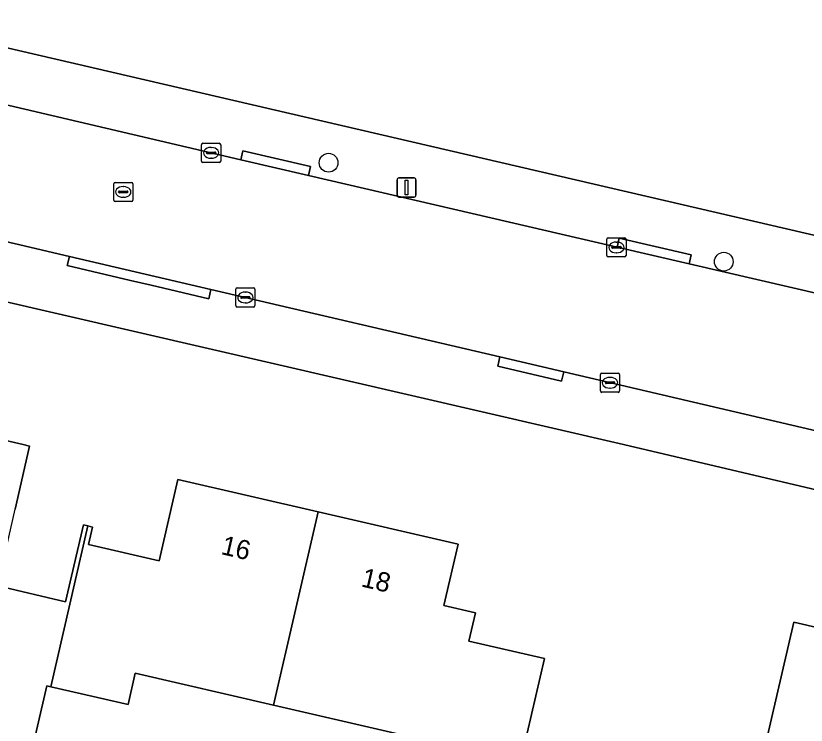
# Model space of a CAD drawing. Extents: x 162184 to 163154, y 385507 to 386516.
# Drawn here: x 162589.05 to 162630.28, y 385735.37 to 385772.35 of the extents above; entities that cross this region are included whole.
import ezdxf

# ---------------------------------------------------------------- set-up
doc = ezdxf.new("R2010")
doc.units = 0
for name, color, linetype in [('IMGEO_Boom', 7, 'Continuous'), ('IMGEO_Erf', 7, 'Continuous'), ('IMGEO_Kolk', 7, 'Continuous'), ('IMGEO_Lichtmast', 7, 'Continuous'), ('IMGEO_Pand', 7, 'Continuous'), ('IMGEO_Pand_nummerreeks', 7, 'Continuous'), ('IMGEO_Rijbaan_lokaal_open', 7, 'Continuous'), ('IMGEO_Rioolput', 7, 'Continuous'), ('IMGEO_Voetpad_open', 7, 'Continuous')]:
    doc.layers.add(name, color=color, linetype=linetype)

msp = doc.modelspace()

# ---------------------------------------------------------------- linework, layer by layer
at = {"layer": 'IMGEO_Boom'}
for centre in [(162605.371, 385764.692), (162625.986, 385759.533)]:
    msp.add_circle(centre, 0.489, dxfattribs=at)
at = {"layer": 'IMGEO_Erf'}
for points in [[(162493.7, 385792.713), (162500, 385791.251), (162664.68, 385753.025), (162666.341, 385752.639)], [(162658.498, 385741.129), (162620.746, 385750), (162500, 385777.904), (162491.828, 385779.793)], [(162582.209, 385751.669), (162589.445, 385750), (162589.775, 385749.924), (162589.015, 385746.631)], [(162588.092, 385742.628), (162591.654, 385741.806), (162592.577, 385745.809), (162592.812, 385745.755), (162593.048, 385745.7), (162592.84, 385744.795), (162596.538, 385743.942), (162597.513, 385748.17), (162604.82, 385746.485), (162612.127, 385744.799), (162611.39, 385741.603), (162613.028, 385741.226), (162612.689, 385739.755), (162616.627, 385738.848), (162615.505, 385733.976)], [(162609.732, 385734.747), (162602.498, 385736.416), (162595.288, 385738.079), (162594.911, 385736.442), (162590.886, 385737.371), (162590.664, 385737.422), (162589.745, 385733.438)]]:
    msp.add_lwpolyline(points, dxfattribs=at)
msp.add_lwpolyline([(162629.644, 385740.745), (162632.266, 385740.137), (162632.374, 385740.602), (162633.146, 385740.423), (162632.765, 385738.781), (162638.563, 385737.436), (162638.767, 385738.317), (162642.56, 385737.437), (162640.803, 385729.86), (162639.369, 385730.193), (162638.812, 385727.79), (162627.26, 385730.469)], close=True, dxfattribs=at)
at = {"layer": 'IMGEO_Kolk'}
for p, q in [((162598.743, 385764.78), (162598.743, 385765.632)), ((162598.818, 385765.706), (162599.67, 385765.706)), ((162599.744, 385765.632), (162599.744, 385764.78)), ((162599.002, 385765.2), (162599.002, 385765.212)), ((162599.045, 385765.249), (162599.443, 385765.249)), ((162599.231, 385765.486), (162599.256, 385765.486)), ((162599.486, 385765.212), (162599.486, 385765.2)), ((162599.44, 385765.163), (162599.042, 385765.163)), ((162599.254, 385764.926), (162599.229, 385764.926)), ((162599.67, 385764.706), (162598.818, 385764.706)), ((162619.886, 385759.852), (162619.886, 385760.704)), ((162619.961, 385760.778), (162620.813, 385760.778)), ((162620.887, 385760.704), (162620.887, 385759.852)), ((162620.145, 385760.272), (162620.145, 385760.284)), ((162620.583, 385760.235), (162620.185, 385760.235)), ((162620.188, 385760.321), (162620.586, 385760.321)), ((162620.374, 385760.558), (162620.399, 385760.558)), ((162620.629, 385760.284), (162620.629, 385760.272)), ((162620.397, 385759.998), (162620.372, 385759.998)), ((162620.813, 385759.778), (162619.961, 385759.778)), ((162600.528, 385757.24), (162600.528, 385758.092)), ((162600.603, 385758.166), (162601.455, 385758.166)), ((162601.016, 385757.946), (162601.041, 385757.946)), ((162601.529, 385758.092), (162601.529, 385757.24)), ((162600.787, 385757.66), (162600.787, 385757.672)), ((162601.225, 385757.623), (162600.827, 385757.623)), ((162600.83, 385757.709), (162601.228, 385757.709)), ((162601.039, 385757.386), (162601.014, 385757.386)), ((162601.271, 385757.672), (162601.271, 385757.66)), ((162601.455, 385757.166), (162600.603, 385757.166)), ((162619.548, 385752.796), (162619.548, 385753.648)), ((162619.623, 385753.722), (162620.475, 385753.722)), ((162620.549, 385753.648), (162620.549, 385752.796)), ((162619.807, 385753.216), (162619.807, 385753.228)), ((162619.85, 385753.265), (162620.248, 385753.265)), ((162620.036, 385753.502), (162620.061, 385753.502)), ((162620.291, 385753.228), (162620.291, 385753.216)), ((162620.245, 385753.179), (162619.847, 385753.179)), ((162620.059, 385752.942), (162620.034, 385752.942)), ((162620.475, 385752.722), (162619.623, 385752.722))]:
    msp.add_line(p, q, dxfattribs=at)
for points in [[(162598.743, 385764.78), (162598.743, 385765.632)], [(162598.818, 385765.706), (162599.67, 385765.706)], [(162599.744, 385765.632), (162599.744, 385764.78)], [(162599.67, 385764.706), (162598.818, 385764.706)], [(162619.886, 385759.852), (162619.886, 385760.704)], [(162619.961, 385760.778), (162620.813, 385760.778)], [(162620.887, 385760.704), (162620.887, 385759.852)], [(162620.813, 385759.778), (162619.961, 385759.778)], [(162600.528, 385757.24), (162600.528, 385758.092)], [(162600.603, 385758.166), (162601.455, 385758.166)], [(162601.529, 385758.092), (162601.529, 385757.24)], [(162601.455, 385757.166), (162600.603, 385757.166)], [(162619.548, 385752.796), (162619.548, 385753.648)], [(162619.623, 385753.722), (162620.475, 385753.722)], [(162620.549, 385753.648), (162620.549, 385752.796)], [(162620.475, 385752.722), (162619.623, 385752.722)]]:
    msp.add_lwpolyline(points, dxfattribs=at)
for centre, radius, start, end in [((162598.82, 385765.63), 0.0765, 91.552, 178.448), ((162598.82, 385765.63), 0.0765, 91.552, 178.448), ((162599.668, 385765.63), 0.0765, 1.552, 88.448), ((162599.668, 385765.63), 0.0765, 1.552, 88.448), ((162599.042, 385765.209), 0.0403, 85.8775, 175.7526), ((162599.039, 385765.199), 0.0366, 178.938, 274.7102), ((162599.443, 385765.206), 0.043, 264.8664, 352.4533), ((162599.447, 385765.211), 0.0386, 1.7309, 96.639), ((162598.82, 385764.782), 0.0765, 181.552, 268.448), ((162598.82, 385764.782), 0.0765, 181.552, 268.448), ((162599.668, 385764.782), 0.0765, 271.552, 358.448), ((162599.668, 385764.782), 0.0765, 271.552, 358.448), ((162619.963, 385760.702), 0.0765, 91.552, 178.448), ((162619.963, 385760.702), 0.0765, 91.552, 178.448), ((162620.811, 385760.702), 0.0765, 1.552, 88.448), ((162620.811, 385760.702), 0.0765, 1.552, 88.448), ((162620.185, 385760.281), 0.0403, 85.8775, 175.7526), ((162620.182, 385760.271), 0.0366, 178.938, 274.7102), ((162620.586, 385760.278), 0.043, 264.8664, 352.4533), ((162620.59, 385760.283), 0.0386, 1.7309, 96.639), ((162619.963, 385759.854), 0.0765, 181.552, 268.448), ((162619.963, 385759.854), 0.0765, 181.552, 268.448), ((162620.811, 385759.854), 0.0765, 271.552, 358.448), ((162620.811, 385759.854), 0.0765, 271.552, 358.448), ((162600.605, 385758.09), 0.0765, 91.552, 178.448), ((162600.605, 385758.09), 0.0765, 91.552, 178.448), ((162601.453, 385758.09), 0.0765, 1.552, 88.448), ((162601.453, 385758.09), 0.0765, 1.552, 88.448), ((162600.827, 385757.669), 0.0403, 85.8775, 175.7526), ((162600.824, 385757.659), 0.0366, 178.938, 274.7102), ((162601.228, 385757.666), 0.043, 264.8664, 352.4533), ((162601.232, 385757.671), 0.0386, 1.7309, 96.639), ((162600.605, 385757.242), 0.0765, 181.552, 268.448), ((162600.605, 385757.242), 0.0765, 181.552, 268.448), ((162601.453, 385757.242), 0.0765, 271.552, 358.448), ((162601.453, 385757.242), 0.0765, 271.552, 358.448), ((162619.625, 385753.646), 0.0765, 91.552, 178.448), ((162619.625, 385753.646), 0.0765, 91.552, 178.448), ((162620.473, 385753.646), 0.0765, 1.552, 88.448), ((162620.473, 385753.646), 0.0765, 1.552, 88.448), ((162619.847, 385753.225), 0.0403, 85.8775, 175.7526), ((162620.252, 385753.227), 0.0386, 1.7309, 96.639), ((162619.844, 385753.215), 0.0366, 178.938, 274.7102), ((162620.248, 385753.222), 0.043, 264.8664, 352.4533), ((162619.625, 385752.798), 0.0765, 181.552, 268.448), ((162619.625, 385752.798), 0.0765, 181.552, 268.448), ((162620.473, 385752.798), 0.0765, 271.552, 358.448), ((162620.473, 385752.798), 0.0765, 271.552, 358.448)]:
    msp.add_arc(centre, radius, start, end, dxfattribs=at)
for centre, major_axis, ratio, start_param, end_param in [((162599.23, 385765.206), (-0.387, 0.002), 0.722429, 4.712389, 7.853982), ((162599.255, 385765.206), (-0.39, 0.002), 0.717154, 1.570796, 4.712389), ((162620.373, 385760.278), (-0.387, 0.002), 0.722429, 4.712389, 7.853982), ((162620.398, 385760.278), (-0.39, 0.002), 0.717154, 1.570796, 4.712389), ((162601.015, 385757.666), (-0.387, 0.002), 0.722429, 4.712389, 7.853982), ((162601.04, 385757.666), (-0.39, 0.002), 0.717154, 1.570796, 4.712389), ((162620.035, 385753.222), (-0.387, 0.002), 0.722429, 4.712389, 7.853982), ((162620.06, 385753.222), (-0.39, 0.002), 0.717154, 1.570796, 4.712389)]:
    msp.add_ellipse(centre, major_axis=major_axis, ratio=ratio, start_param=start_param, end_param=end_param, dxfattribs=at)
at = {"layer": 'IMGEO_Lichtmast'}
for p, q in [((162608.939, 385762.999), (162608.939, 385763.799)), ((162608.939, 385763.799), (162608.939, 385762.999)), ((162609.039, 385763.899), (162609.829, 385763.899)), ((162609.829, 385763.899), (162609.039, 385763.899)), ((162609.929, 385763.799), (162609.929, 385762.999)), ((162609.929, 385762.999), (162609.929, 385763.799)), ((162609.829, 385762.899), (162609.039, 385762.899)), ((162609.039, 385762.899), (162609.829, 385762.899))]:
    msp.add_line(p, q, dxfattribs=at)
msp.add_lwpolyline([(162609.359, 385763.774), (162609.509, 385763.774), (162609.509, 385763.024), (162609.359, 385763.024), (162609.359, 385763.774)], dxfattribs=at)
for centre, start, end in [((162609.039, 385763.799), 90, 180), ((162609.039, 385763.799), 90, 180), ((162609.829, 385763.799), 0, 90), ((162609.829, 385763.799), 360, 90), ((162609.039, 385762.999), 180, 270), ((162609.039, 385762.999), 180, 270), ((162609.829, 385762.999), 270, 0), ((162609.829, 385762.999), 270, 0)]:
    msp.add_arc(centre, 0.1, start, end, dxfattribs=at)
at = {"layer": 'IMGEO_Pand'}
for points in [[(162588.092, 385742.628), (162589.015, 385746.631), (162589.775, 385749.924), (162589.445, 385750), (162582.209, 385751.669), (162581.807, 385750), (162579.72, 385741.324), (162579.71, 385741.282), (162580.073, 385741.198), (162583.835, 385740.33), (162583.06, 385736.97), (162586.187, 385736.249), (162585.751, 385734.36), (162589.745, 385733.438), (162590.664, 385737.422), (162590.886, 385737.371), (162592.812, 385745.755), (162592.577, 385745.809), (162591.654, 385741.806)], [(162590.886, 385737.371), (162594.911, 385736.442), (162595.288, 385738.079), (162602.498, 385736.416), (162604.82, 385746.485), (162597.513, 385748.17), (162596.538, 385743.942), (162592.84, 385744.795), (162593.048, 385745.7), (162592.812, 385745.755)], [(162602.498, 385736.416), (162609.732, 385734.747), (162608.871, 385731.015), (162614.523, 385729.713), (162615.505, 385733.976), (162616.627, 385738.848), (162612.689, 385739.755), (162613.028, 385741.226), (162611.39, 385741.603), (162612.127, 385744.799), (162604.82, 385746.485)], [(162638.812, 385727.79), (162639.369, 385730.193), (162640.803, 385729.86), (162642.56, 385737.437), (162638.767, 385738.317), (162638.563, 385737.436), (162632.765, 385738.781), (162633.146, 385740.423), (162632.374, 385740.602), (162632.266, 385740.137), (162629.644, 385740.745), (162627.26, 385730.469)]]:
    msp.add_lwpolyline(points, close=True, dxfattribs=at)
at = {"layer": 'IMGEO_Rijbaan_lokaal_open'}
for points in [[(162640.182, 385755.714), (162624.181, 385759.421), (162620.419, 385760.293), (162604.314, 385764.025), (162600.787, 385764.842), (162585.277, 385768.474), (162578.556, 385770.031), (162563.973, 385773.461), (162555.782, 385775.359)], [(162554.223, 385768.601), (162569.788, 385764.965), (162577.106, 385763.255), (162591.852, 385759.811), (162599.232, 385758.086), (162614.304, 385754.565), (162617.633, 385753.788), (162633.846, 385750)]]:
    msp.add_lwpolyline(points, dxfattribs=at)
at = {"layer": 'IMGEO_Rioolput'}
for p, q in [((162594.16, 385762.741), (162594.16, 385763.593)), ((162594.235, 385763.667), (162595.087, 385763.667)), ((162595.161, 385763.593), (162595.161, 385762.741)), ((162594.419, 385763.161), (162594.419, 385763.173)), ((162594.857, 385763.124), (162594.459, 385763.124)), ((162594.462, 385763.21), (162594.86, 385763.21)), ((162594.648, 385763.447), (162594.673, 385763.447)), ((162594.903, 385763.173), (162594.903, 385763.161)), ((162594.671, 385762.887), (162594.646, 385762.887)), ((162595.087, 385762.667), (162594.235, 385762.667))]:
    msp.add_line(p, q, dxfattribs=at)
for points in [[(162594.16, 385762.741), (162594.16, 385763.593)], [(162594.235, 385763.667), (162595.087, 385763.667)], [(162595.161, 385763.593), (162595.161, 385762.741)], [(162595.087, 385762.667), (162594.235, 385762.667)]]:
    msp.add_lwpolyline(points, dxfattribs=at)
for centre, radius, start, end in [((162594.237, 385763.591), 0.0765, 91.552, 178.448), ((162594.237, 385763.591), 0.0765, 91.552, 178.448), ((162595.085, 385763.591), 0.0765, 1.552, 88.448), ((162595.085, 385763.591), 0.0765, 1.552, 88.448), ((162594.459, 385763.17), 0.0403, 85.8775, 175.7526), ((162594.456, 385763.16), 0.0366, 178.938, 274.7102), ((162594.86, 385763.167), 0.043, 264.8664, 352.4533), ((162594.864, 385763.172), 0.0386, 1.7309, 96.639), ((162594.237, 385762.743), 0.0765, 181.552, 268.448), ((162594.237, 385762.743), 0.0765, 181.552, 268.448), ((162595.085, 385762.743), 0.0765, 271.552, 358.448), ((162595.085, 385762.743), 0.0765, 271.552, 358.448)]:
    msp.add_arc(centre, radius, start, end, dxfattribs=at)
for centre, major_axis, ratio, start_param, end_param in [((162594.647, 385763.167), (-0.387, 0.002), 0.722429, 4.712389, 7.853982), ((162594.672, 385763.167), (-0.39, 0.002), 0.717154, 1.570796, 4.712389)]:
    msp.add_ellipse(centre, major_axis=major_axis, ratio=ratio, start_param=start_param, end_param=end_param, dxfattribs=at)
at = {"layer": 'IMGEO_Voetpad_open'}
for points in [[(162666.341, 385752.639), (162664.68, 385753.025), (162500, 385791.251)], [(162478.214, 385782.557), (162478.479, 385782.629), (162478.749, 385782.677), (162479.022, 385782.701), (162479.296, 385782.7), (162479.568, 385782.675), (162479.838, 385782.625), (162483.143, 385781.862), (162483.175, 385781.855), (162483.411, 385781.785), (162491.723, 385779.824), (162491.828, 385779.793), (162500, 385777.904), (162620.746, 385750), (162658.498, 385741.129)], [(162555.9, 385775.857), (162564.089, 385773.951), (162563.973, 385773.461), (162578.556, 385770.031), (162578.669, 385770.507), (162585.388, 385768.943), (162585.277, 385768.474), (162600.787, 385764.842), (162600.896, 385765.305), (162604.423, 385764.488), (162604.314, 385764.025), (162620.419, 385760.293), (162620.528, 385760.756), (162624.291, 385759.888), (162624.181, 385759.421), (162640.182, 385755.714)], [(162633.846, 385750), (162617.633, 385753.788), (162617.52, 385753.302), (162614.191, 385754.079), (162614.304, 385754.565), (162599.232, 385758.086), (162599.119, 385757.6), (162596.121, 385758.301), (162595.035, 385758.555), (162591.739, 385759.325), (162591.852, 385759.811), (162577.106, 385763.255), (162576.993, 385762.769), (162569.675, 385764.479), (162569.788, 385764.965), (162554.223, 385768.601)]]:
    msp.add_lwpolyline(points, dxfattribs=at)
for points in [[(162604.314, 385764.025), (162604.423, 385764.488), (162600.896, 385765.305), (162600.787, 385764.842)], [(162624.181, 385759.421), (162624.291, 385759.888), (162620.528, 385760.756), (162620.419, 385760.293)], [(162599.232, 385758.086), (162591.852, 385759.811), (162591.739, 385759.325), (162595.035, 385758.555), (162596.121, 385758.301), (162599.119, 385757.6)], [(162614.304, 385754.565), (162614.191, 385754.079), (162617.52, 385753.302), (162617.633, 385753.788)]]:
    msp.add_lwpolyline(points, close=True, dxfattribs=at)

# ---------------------------------------------------------------- texts
at = {"layer": 'IMGEO_Pand_nummerreeks'}
for s, p in [('16', (162599.713, 385744.296)), ('18', (162607.023, 385742.61))]:
    msp.add_text(s, height=1, rotation=347.0108, dxfattribs=at).set_placement(p)

doc.saveas('drawing.dxf')
